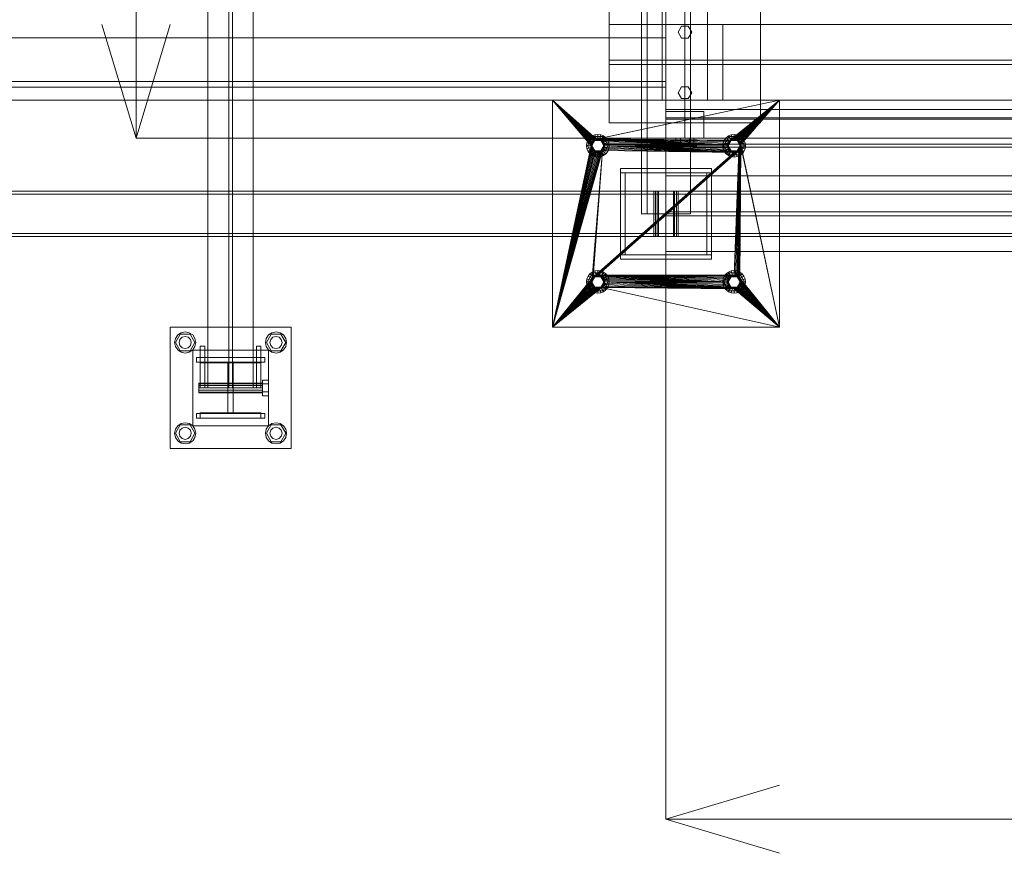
# Model space of a CAD drawing. Header units: millimetres. Extents: x -1970 to 61924, y -58230 to 6847.
# Tile 398 of 656: x 8955 to 10255, y -19595 to -18494. Entities that reach past the tile are written whole.
import ezdxf

# ---------------------------------------------------------------- set-up
doc = ezdxf.new("R2010")
doc.units = ezdxf.units.MM
for name, color, linetype, lineweight in [('COTAS_O', 1, 'Continuous', 0), ('superior_C01', 7, 'Continuous', 0), ('superior_mezcladora', 7, 'Continuous', 0)]:
    doc.layers.add(name, color=color, linetype=linetype, lineweight=lineweight)
doc.dimstyles.new('R19_100', dxfattribs={"dimtxt": 250, "dimasz": 150, "dimexe": 150, "dimexo": 80, "dimgap": 100, "dimtad": 1, "dimtih": 1, "dimtoh": 1, "dimdsep": 46, "dimcen": 0.09, "dimadec": 0, "dimazin": 0, "dimtfac": 1, "dimtdec": 4, "dimtofl": 0, "dimtmove": 0, "dimatfit": 3, "dimfxl": 1, "dimtolj": 1, "dimtzin": 0, "dimarcsym": 0})

# ---------------------------------------------------------------- blocks, each defined once
blk = doc.blocks.new('DIM_R26_35')
at = {"layer": 'COTAS_O'}
for p, q in [((9808.4, -18650), (9808.4, -19550)), ((16008.4, -18650), (16008.4, -19550)), ((9808.4, -19550), (9958.4, -19505)), ((16008.4, -19550), (15858.4, -19505)), ((9808.4, -19550), (16008.4, -19550)), ((9808.4, -19550), (9958.4, -19595)), ((16008.4, -19550), (15858.4, -19595))]:
    blk.add_line(p, q, dxfattribs=at)
blk.add_text('6200 O', height=250, dxfattribs=at).set_placement((12908.4, -19450))
blk = doc.blocks.new('DIM_R26_36')
at = {"layer": 'COTAS_O'}
for p, q in [((9108.4, -17350), (9063.4, -17500)), ((9808.4, -17350), (9108.4, -17350)), ((9108.4, -18650), (9108.4, -17350)), ((9108.4, -17350), (9153.4, -17500)), ((9108.4, -18650), (9063.4, -18500)), ((9108.4, -18650), (9153.4, -18500)), ((9808.4, -18650), (9108.4, -18650))]:
    blk.add_line(p, q, dxfattribs=at)
blk.add_text('1300 O', height=250, rotation=90, dxfattribs=at).set_placement((9008.4, -18000))

msp = doc.modelspace()

# ---------------------------------------------------------------- linework, layer by layer
at = {"layer": 'superior_C01'}
for p, q in [((9203.297, -17020), (9203.297, -18980)), ((9230.797, -17020), (9230.797, -18980)), ((9235.797, -18980), (9235.797, -17020)), ((9263.297, -18980), (9263.297, -17020)), ((9153.297, -19060), (9153.297, -18900)), ((9153.297, -18900), (9313.297, -18900)), ((9160.363, -18914.642), (9163.397, -18910.101)), ((9160.497, -18920), (9166.897, -18908.915)), ((9163.397, -18910.101), (9167.939, -18907.066)), ((9166.897, -18908.915), (9179.697, -18908.915)), ((9167.939, -18907.066), (9173.297, -18906)), ((9173.297, -18906), (9178.655, -18907.066)), ((9178.655, -18907.066), (9183.196, -18910.101)), ((9179.697, -18908.915), (9186.097, -18920)), ((9183.196, -18910.101), (9186.231, -18914.642)), ((9280.363, -18914.642), (9283.397, -18910.101)), ((9280.497, -18920), (9286.897, -18908.915)), ((9283.397, -18910.101), (9287.939, -18907.066)), ((9286.897, -18908.915), (9299.697, -18908.915)), ((9287.939, -18907.066), (9293.297, -18906)), ((9293.297, -18906), (9298.655, -18907.066)), ((9298.655, -18907.066), (9303.196, -18910.101)), ((9299.697, -18908.915), (9306.097, -18920)), ((9303.196, -18910.101), (9306.231, -18914.642)), ((9313.297, -18900), (9313.297, -19060)), ((9159.297, -18920), (9160.363, -18914.642)), ((9160.363, -18925.358), (9159.297, -18920)), ((9166.897, -18931.085), (9160.497, -18920)), ((9165.297, -18920), (9166.369, -18916)), ((9166.369, -18924), (9165.297, -18920)), ((9166.369, -18916), (9169.297, -18913.072)), ((9169.297, -18913.072), (9173.297, -18912)), ((9173.297, -18912), (9177.297, -18913.072)), ((9177.297, -18913.072), (9180.225, -18916)), ((9186.097, -18920), (9179.697, -18931.085)), ((9180.225, -18916), (9181.297, -18920)), ((9181.297, -18920), (9180.225, -18924)), ((9186.231, -18914.642), (9187.297, -18920)), ((9187.297, -18920), (9186.231, -18925.358)), ((9279.297, -18920), (9280.363, -18914.642)), ((9280.363, -18925.358), (9279.297, -18920)), ((9286.897, -18931.085), (9280.497, -18920)), ((9285.297, -18920), (9286.369, -18916)), ((9286.369, -18924), (9285.297, -18920)), ((9286.369, -18916), (9289.297, -18913.072)), ((9289.297, -18913.072), (9293.297, -18912)), ((9293.297, -18912), (9297.297, -18913.072)), ((9297.297, -18913.072), (9300.225, -18916)), ((9306.097, -18920), (9299.697, -18931.085)), ((9300.225, -18916), (9301.297, -18920)), ((9301.297, -18920), (9300.225, -18924)), ((9306.231, -18914.642), (9307.297, -18920)), ((9307.297, -18920), (9306.231, -18925.358)), ((9163.397, -18929.899), (9160.363, -18925.358)), ((9167.939, -18932.934), (9163.397, -18929.899)), ((9169.297, -18926.928), (9166.369, -18924)), ((9179.697, -18931.085), (9166.897, -18931.085)), ((9173.297, -18934), (9167.939, -18932.934)), ((9173.297, -18928), (9169.297, -18926.928)), ((9177.297, -18926.928), (9173.297, -18928)), ((9178.655, -18932.934), (9173.297, -18934)), ((9180.225, -18924), (9177.297, -18926.928)), ((9183.196, -18929.899), (9178.655, -18932.934)), ((9186.231, -18925.358), (9183.196, -18929.899)), ((9183.297, -19030), (9183.297, -18930)), ((9183.297, -18930), (9283.297, -18930)), ((9193.297, -18980), (9193.297, -18925)), ((9193.297, -18925), (9199.297, -18925)), ((9199.297, -18980), (9199.297, -18925)), ((9267.297, -18980), (9267.297, -18925)), ((9267.297, -18925), (9273.297, -18925)), ((9273.297, -18980), (9273.297, -18925)), ((9283.397, -18929.899), (9280.363, -18925.358)), ((9283.297, -18930), (9283.297, -19030)), ((9287.939, -18932.934), (9283.397, -18929.899)), ((9289.297, -18926.928), (9286.369, -18924)), ((9299.697, -18931.085), (9286.897, -18931.085)), ((9293.297, -18934), (9287.939, -18932.934)), ((9293.297, -18928), (9289.297, -18926.928)), ((9297.297, -18926.928), (9293.297, -18928)), ((9298.655, -18932.934), (9293.297, -18934)), ((9300.225, -18924), (9297.297, -18926.928)), ((9303.196, -18929.899), (9298.655, -18932.934)), ((9306.231, -18925.358), (9303.196, -18929.899)), ((9188.297, -18940), (9278.297, -18940)), ((9188.297, -18946), (9188.297, -18940)), ((9188.297, -18946), (9278.297, -18946)), ((9193.297, -18947), (9193.297, -18940)), ((9193.297, -18940), (9273.297, -18940)), ((9273.297, -18947), (9193.297, -18947)), ((9229.797, -19013), (9229.797, -18947)), ((9229.797, -18947), (9236.797, -18947)), ((9236.797, -18947), (9236.797, -19013)), ((9273.297, -18940), (9273.297, -18947)), ((9278.297, -18946), (9278.297, -18940)), ((9191.297, -18974.457), (9191.297, -18973.6)), ((9275.297, -18973.6), (9191.297, -18973.6)), ((9191.297, -18974.457), (9191.297, -18976.8)), ((9191.297, -18974.457), (9275.297, -18974.457)), ((9275.297, -18974.8), (9275.297, -18969.6)), ((9283.297, -18969.6), (9275.297, -18969.6)), ((9275.297, -18973.6), (9275.297, -18974.457)), ((9275.297, -18974.457), (9275.297, -18976.8)), ((9275.297, -18974.8), (9275.297, -18985.2)), ((9275.297, -18974.8), (9283.297, -18974.8)), ((9283.297, -18969.6), (9283.297, -18974.8)), ((9283.297, -18974.8), (9283.297, -18985.2)), ((9191.297, -18976.8), (9191.297, -18980)), ((9191.297, -18976.8), (9275.297, -18976.8)), ((9191.297, -18980), (9191.297, -18983.2)), ((9191.297, -18980), (9275.297, -18980)), ((9191.297, -18983.2), (9191.297, -18985.543)), ((9191.297, -18983.2), (9275.297, -18983.2)), ((9191.297, -18985.543), (9191.297, -18986.4)), ((9191.297, -18985.543), (9275.297, -18985.543)), ((9191.297, -18986.4), (9275.297, -18986.4)), ((9193.297, -18980), (9199.297, -18980)), ((9263.297, -18980), (9203.297, -18980)), ((9235.797, -18980), (9230.797, -18980)), ((9267.297, -18980), (9273.297, -18980)), ((9275.297, -18976.8), (9275.297, -18980)), ((9275.297, -18980), (9275.297, -18983.2)), ((9275.297, -18983.2), (9275.297, -18985.543)), ((9275.297, -18985.2), (9275.297, -18990.4)), ((9275.297, -18985.2), (9283.297, -18985.2)), ((9275.297, -18985.543), (9275.297, -18986.4)), ((9283.297, -18985.2), (9283.297, -18990.4)), ((9275.297, -18990.4), (9283.297, -18990.4)), ((9188.297, -19014), (9278.297, -19014)), ((9188.297, -19020), (9188.297, -19014)), ((9193.297, -19020), (9193.297, -19013)), ((9193.297, -19013), (9273.297, -19013)), ((9236.797, -19013), (9229.797, -19013)), ((9273.297, -19013), (9273.297, -19020)), ((9278.297, -19020), (9278.297, -19014)), ((9163.397, -19030.101), (9167.939, -19027.066)), ((9167.939, -19027.066), (9173.297, -19026)), ((9173.297, -19026), (9178.655, -19027.066)), ((9178.655, -19027.066), (9183.196, -19030.101)), ((9188.297, -19020), (9278.297, -19020)), ((9273.297, -19020), (9193.297, -19020)), ((9283.397, -19030.101), (9287.939, -19027.066)), ((9287.939, -19027.066), (9293.297, -19026)), ((9293.297, -19026), (9298.655, -19027.066)), ((9298.655, -19027.066), (9303.196, -19030.101)), ((9159.297, -19040), (9160.363, -19034.642)), ((9160.363, -19045.358), (9159.297, -19040)), ((9160.363, -19034.642), (9163.397, -19030.101)), ((9160.497, -19040), (9166.897, -19028.915)), ((9166.897, -19051.085), (9160.497, -19040)), ((9165.297, -19040), (9166.369, -19036)), ((9166.369, -19044), (9165.297, -19040)), ((9166.369, -19036), (9169.297, -19033.072)), ((9166.897, -19028.915), (9179.697, -19028.915)), ((9169.297, -19033.072), (9173.297, -19032)), ((9173.297, -19032), (9177.297, -19033.072)), ((9177.297, -19033.072), (9180.225, -19036)), ((9179.697, -19028.915), (9186.097, -19040)), ((9186.097, -19040), (9179.697, -19051.085)), ((9180.225, -19036), (9181.297, -19040)), ((9181.297, -19040), (9180.225, -19044)), ((9183.196, -19030.101), (9186.231, -19034.642)), ((9283.297, -19030), (9183.297, -19030)), ((9186.231, -19034.642), (9187.297, -19040)), ((9187.297, -19040), (9186.231, -19045.358)), ((9279.297, -19040), (9280.363, -19034.642)), ((9280.363, -19045.358), (9279.297, -19040)), ((9280.363, -19034.642), (9283.397, -19030.101)), ((9280.497, -19040), (9286.897, -19028.915)), ((9286.897, -19051.085), (9280.497, -19040)), ((9285.297, -19040), (9286.369, -19036)), ((9286.369, -19044), (9285.297, -19040)), ((9286.369, -19036), (9289.297, -19033.072)), ((9286.897, -19028.915), (9299.697, -19028.915)), ((9289.297, -19033.072), (9293.297, -19032)), ((9293.297, -19032), (9297.297, -19033.072)), ((9297.297, -19033.072), (9300.225, -19036)), ((9299.697, -19028.915), (9306.097, -19040)), ((9306.097, -19040), (9299.697, -19051.085)), ((9300.225, -19036), (9301.297, -19040)), ((9301.297, -19040), (9300.225, -19044)), ((9303.196, -19030.101), (9306.231, -19034.642)), ((9306.231, -19034.642), (9307.297, -19040)), ((9307.297, -19040), (9306.231, -19045.358)), ((9163.397, -19049.899), (9160.363, -19045.358)), ((9167.939, -19052.934), (9163.397, -19049.899)), ((9169.297, -19046.928), (9166.369, -19044)), ((9179.697, -19051.085), (9166.897, -19051.085)), ((9173.297, -19054), (9167.939, -19052.934)), ((9173.297, -19048), (9169.297, -19046.928)), ((9177.297, -19046.928), (9173.297, -19048)), ((9178.655, -19052.934), (9173.297, -19054)), ((9180.225, -19044), (9177.297, -19046.928)), ((9183.196, -19049.899), (9178.655, -19052.934)), ((9186.231, -19045.358), (9183.196, -19049.899)), ((9283.397, -19049.899), (9280.363, -19045.358)), ((9287.939, -19052.934), (9283.397, -19049.899)), ((9289.297, -19046.928), (9286.369, -19044)), ((9299.697, -19051.085), (9286.897, -19051.085)), ((9293.297, -19054), (9287.939, -19052.934)), ((9293.297, -19048), (9289.297, -19046.928)), ((9297.297, -19046.928), (9293.297, -19048)), ((9298.655, -19052.934), (9293.297, -19054)), ((9300.225, -19044), (9297.297, -19046.928)), ((9303.196, -19049.899), (9298.655, -19052.934)), ((9306.231, -19045.358), (9303.196, -19049.899)), ((9313.297, -19060), (9153.297, -19060))]:
    msp.add_line(p, q, dxfattribs=at)
at = {"layer": 'superior_mezcladora'}
for p, q in [((9775.881, -17250), (9775.881, -18750)), ((9783.381, -18750), (9783.381, -17250)), ((9840.881, -18750), (9840.881, -17250)), ((9808.381, -18650), (9808.381, -17350)), ((9833.381, -17350), (9833.381, -18650)), ((9808.381, -18625), (9808.381, -17375)), ((9833.381, -17375), (9833.381, -18625)), ((9803.381, -18600), (9803.381, -17400)), ((9808.381, -17400), (9808.381, -18600)), ((9863.381, -17400), (9863.381, -18600)), ((9733.381, -18630), (9733.381, -18470)), ((9933.381, -18470), (9933.381, -18630)), ((9733.381, -18600), (9733.381, -18500)), ((9733.381, -18500), (16053.381, -18500)), ((9783.381, -18600), (9783.381, -18500)), ((9783.381, -18500), (9883.381, -18500)), ((9824.381, -18510), (9828.881, -18502.206)), ((9828.881, -18502.206), (9837.881, -18502.206)), ((9837.881, -18502.206), (9842.381, -18510)), ((9883.381, -18500), (9883.381, -18600)), ((8358.381, -18517.5), (9808.381, -18517.5)), ((9808.381, -18517.5), (9808.381, -18582.5)), ((9828.881, -18517.794), (9824.381, -18510)), ((9837.881, -18517.794), (9828.881, -18517.794)), ((9842.381, -18510), (9837.881, -18517.794)), ((9733.381, -18552.8), (9733.381, -18547.2)), ((9733.381, -18547.2), (16053.381, -18547.2)), ((16053.381, -18552.8), (9733.381, -18552.8)), ((8358.381, -18575), (9808.381, -18575)), ((9808.381, -18582.5), (8358.381, -18582.5)), ((9808.381, -18575), (9808.381, -18582.5)), ((9824.381, -18590), (9828.881, -18582.206)), ((9828.881, -18582.206), (9837.881, -18582.206)), ((9837.881, -18582.206), (9842.381, -18590)), ((9828.881, -18597.794), (9824.381, -18590)), ((9837.881, -18597.794), (9828.881, -18597.794)), ((9842.381, -18590), (9837.881, -18597.794)), ((9808.381, -18600), (8358.381, -18600)), ((9658.381, -18900), (9658.381, -18600)), ((9658.381, -18600), (9709.381, -18660)), ((9658.381, -18600), (9709.554, -18658.244)), ((9658.381, -18600), (9710.067, -18656.556)), ((9658.381, -18600), (9710.898, -18655)), ((9658.381, -18600), (9712.018, -18653.636)), ((9658.381, -18600), (9713.381, -18652.517)), ((9658.381, -18600), (9714.937, -18651.685)), ((9658.381, -18600), (9716.626, -18651.173)), ((9658.381, -18600), (9958.381, -18600)), ((9958.381, -18600), (9716.626, -18651.173)), ((9958.381, -18600), (9718.381, -18651)), ((16053.381, -18600), (9733.381, -18600)), ((9883.381, -18600), (9783.381, -18600)), ((9863.381, -18600), (9803.381, -18600)), ((9958.381, -18600), (9893.381, -18652.517)), ((9958.381, -18600), (9894.937, -18651.685)), ((9958.381, -18600), (9896.626, -18651.173)), ((9958.381, -18600), (9898.381, -18651)), ((9958.381, -18600), (9900.137, -18651.173)), ((9958.381, -18600), (9901.826, -18651.685)), ((9958.381, -18600), (9903.382, -18652.517)), ((9958.381, -18600), (9904.745, -18653.636)), ((9958.381, -18600), (9905.865, -18655)), ((9958.381, -18600), (9906.696, -18656.556)), ((9958.381, -18600), (9907.209, -18658.244)), ((9958.381, -18600), (9958.381, -18900)), ((9808.381, -18662), (9808.381, -18612)), ((9808.381, -18612), (16008.381, -18612)), ((9808.381, -18650), (9808.381, -18615)), ((9808.381, -18615), (9858.381, -18615)), ((9808.381, -18658), (9808.381, -18623)), ((9808.381, -18623), (16008.381, -18623)), ((9858.381, -18615), (9858.381, -18650)), ((9933.381, -18630), (9733.381, -18630)), ((9808.381, -18650), (9808.381, -18625)), ((9808.381, -18625), (16008.381, -18625)), ((9833.381, -18625), (9808.381, -18625)), ((15408.381, -18625), (9833.381, -18625)), ((9711.456, -18648.006), (9704.531, -18660)), ((9707.775, -18649.393), (9705.391, -18652.5)), ((9710.881, -18647.01), (9707.775, -18649.393)), ((9712.018, -18653.636), (9707.775, -18649.393)), ((9714.499, -18645.511), (9710.881, -18647.01)), ((9713.881, -18652.206), (9710.881, -18647.01)), ((9725.306, -18648.006), (9711.456, -18648.006)), ((9714.381, -18653.072), (9711.456, -18648.006)), ((9718.381, -18645), (9714.499, -18645.511)), ((9716.052, -18651.307), (9714.499, -18645.511)), ((9722.264, -18645.511), (9718.381, -18645)), ((9718.381, -18651), (9718.381, -18645)), ((9720.711, -18651.307), (9722.264, -18645.511)), ((9725.881, -18647.01), (9722.264, -18645.511)), ((9722.381, -18653.072), (9725.306, -18648.006)), ((9722.881, -18652.206), (9725.881, -18647.01)), ((9724.745, -18653.636), (9728.988, -18649.393)), ((9732.231, -18660), (9725.306, -18648.006)), ((9728.988, -18649.393), (9725.881, -18647.01)), ((9731.372, -18652.5), (9728.988, -18649.393)), ((16008.381, -18650), (9808.381, -18650)), ((9833.381, -18650), (9808.381, -18650)), ((9858.381, -18650), (9808.381, -18650)), ((9827.381, -18650), (9821.381, -18650)), ((9821.381, -18662), (9821.381, -18650)), ((9839.381, -18650), (9827.381, -18650)), ((9827.381, -18662), (9827.381, -18650)), ((9845.381, -18650), (9839.381, -18650)), ((9839.381, -18662), (9839.381, -18650)), ((9845.381, -18650), (9845.381, -18662)), ((9891.456, -18648.006), (9884.531, -18660)), ((9887.775, -18649.393), (9885.391, -18652.5)), ((9890.881, -18647.01), (9887.775, -18649.393)), ((9892.018, -18653.636), (9887.775, -18649.393)), ((9894.499, -18645.511), (9890.881, -18647.01)), ((9893.881, -18652.206), (9890.881, -18647.01)), ((9905.306, -18648.006), (9891.456, -18648.006)), ((9894.381, -18653.072), (9891.456, -18648.006)), ((9898.381, -18645), (9894.499, -18645.511)), ((9896.052, -18651.307), (9894.499, -18645.511)), ((9902.264, -18645.511), (9898.381, -18645)), ((9898.381, -18651), (9898.381, -18645)), ((9900.711, -18651.307), (9902.264, -18645.511)), ((9905.881, -18647.01), (9902.264, -18645.511)), ((9902.381, -18653.072), (9905.306, -18648.006)), ((9902.881, -18652.206), (9905.881, -18647.01)), ((9904.745, -18653.636), (9908.988, -18649.393)), ((9912.231, -18660), (9905.306, -18648.006)), ((9908.988, -18649.393), (9905.881, -18647.01)), ((9911.372, -18652.5), (9908.988, -18649.393)), ((9658.381, -18900), (9709.381, -18660)), ((9709.554, -18661.756), (9658.381, -18900)), ((9703.893, -18656.118), (9703.381, -18660)), ((9709.381, -18660), (9703.381, -18660)), ((9703.381, -18660), (9703.893, -18663.882)), ((9705.391, -18652.5), (9703.893, -18656.118)), ((9709.688, -18657.671), (9703.893, -18656.118)), ((9709.688, -18662.329), (9703.893, -18663.882)), ((9710.381, -18660), (9704.531, -18660)), ((9704.531, -18660), (9711.456, -18671.994)), ((9710.587, -18655.5), (9705.391, -18652.5)), ((9709.381, -18660), (9709.688, -18657.671)), ((9709.554, -18658.244), (9709.381, -18660)), ((9709.381, -18660), (9709.554, -18661.756)), ((9709.688, -18662.329), (9709.381, -18660)), ((9710.067, -18656.556), (9709.554, -18658.244)), ((9709.554, -18661.756), (9710.067, -18663.444)), ((9709.688, -18657.671), (9710.587, -18655.5)), ((9710.587, -18664.5), (9709.688, -18662.329)), ((9710.898, -18655), (9710.067, -18656.556)), ((9710.381, -18660), (9714.381, -18653.072)), ((9710.381, -18660), (9710.654, -18657.929)), ((9710.654, -18662.071), (9710.381, -18660)), ((9714.381, -18666.928), (9710.381, -18660)), ((9710.587, -18655.5), (9712.018, -18653.636)), ((9710.654, -18657.929), (9711.453, -18656)), ((9711.453, -18664), (9710.654, -18662.071)), ((9712.018, -18653.636), (9710.898, -18655)), ((9711.453, -18656), (9712.725, -18654.343)), ((9712.018, -18653.636), (9713.881, -18652.206)), ((9713.381, -18652.517), (9712.018, -18653.636)), ((9712.725, -18654.343), (9714.381, -18653.072)), ((9714.937, -18651.685), (9713.381, -18652.517)), ((9713.881, -18652.206), (9716.052, -18651.307)), ((9714.381, -18653.072), (9716.311, -18652.273)), ((9714.381, -18653.072), (9722.381, -18653.072)), ((9716.626, -18651.173), (9714.937, -18651.685)), ((9716.052, -18651.307), (9718.381, -18651)), ((9716.311, -18652.273), (9718.381, -18652)), ((9718.381, -18651), (9716.626, -18651.173)), ((9720.137, -18651.173), (9718.381, -18651)), ((9718.381, -18651), (9889.554, -18658.244)), ((9718.381, -18651), (9890.067, -18656.556)), ((9718.381, -18651), (9890.898, -18655)), ((9718.381, -18651), (9892.018, -18653.636)), ((9718.381, -18651), (9893.381, -18652.517)), ((9718.381, -18651), (9720.711, -18651.307)), ((9718.381, -18652), (9720.452, -18652.273)), ((9721.826, -18651.685), (9720.137, -18651.173)), ((9720.137, -18651.173), (9889.554, -18658.244)), ((9720.452, -18652.273), (9722.381, -18653.072)), ((9720.711, -18651.307), (9722.881, -18652.206)), ((9723.382, -18652.517), (9721.826, -18651.685)), ((9721.826, -18651.685), (9889.554, -18658.244)), ((9722.381, -18653.072), (9724.038, -18654.343)), ((9722.381, -18653.072), (9726.381, -18660)), ((9726.381, -18660), (9722.381, -18666.928)), ((9722.881, -18652.206), (9724.745, -18653.636)), ((9724.745, -18653.636), (9723.382, -18652.517)), ((9723.382, -18652.517), (9889.554, -18658.244)), ((9724.038, -18654.343), (9725.31, -18656)), ((9725.865, -18655), (9724.745, -18653.636)), ((9724.745, -18653.636), (9889.554, -18658.244)), ((9724.745, -18653.636), (9726.176, -18655.5)), ((9725.306, -18671.994), (9732.231, -18660)), ((9725.31, -18656), (9726.109, -18657.929)), ((9726.109, -18662.071), (9725.31, -18664)), ((9726.696, -18656.556), (9725.865, -18655)), ((9725.865, -18655), (9889.554, -18658.244)), ((9726.109, -18657.929), (9726.381, -18660)), ((9726.381, -18660), (9726.109, -18662.071)), ((9726.176, -18655.5), (9731.372, -18652.5)), ((9726.176, -18655.5), (9727.075, -18657.671)), ((9727.075, -18662.329), (9726.176, -18664.5)), ((9732.231, -18660), (9726.381, -18660)), ((9727.209, -18658.244), (9726.696, -18656.556)), ((9726.696, -18656.556), (9889.554, -18658.244)), ((9726.696, -18663.444), (9727.209, -18661.756)), ((9727.075, -18657.671), (9732.87, -18656.118)), ((9727.075, -18657.671), (9727.381, -18660)), ((9727.381, -18660), (9727.075, -18662.329)), ((9727.075, -18662.329), (9732.87, -18663.882)), ((9727.381, -18660), (9727.209, -18658.244)), ((9727.209, -18658.244), (9889.554, -18658.244)), ((9727.209, -18661.756), (9727.381, -18660)), ((9898.381, -18669), (9727.209, -18661.756)), ((9727.381, -18660), (9889.554, -18658.244)), ((9889.381, -18660), (9727.381, -18660)), ((9889.554, -18661.756), (9727.381, -18660)), ((9890.067, -18663.444), (9727.381, -18660)), ((9890.898, -18665), (9727.381, -18660)), ((9892.018, -18666.364), (9727.381, -18660)), ((9893.381, -18667.483), (9727.381, -18660)), ((9894.937, -18668.315), (9727.381, -18660)), ((9896.626, -18668.827), (9727.381, -18660)), ((9898.381, -18669), (9727.381, -18660)), ((9733.381, -18660), (9727.381, -18660)), ((9732.87, -18656.118), (9731.372, -18652.5)), ((9733.381, -18660), (9732.87, -18656.118)), ((9732.87, -18663.882), (9733.381, -18660)), ((16008.381, -18658), (9808.381, -18658)), ((16008.381, -18662), (9808.381, -18662)), ((9827.381, -18662), (9821.381, -18662)), ((9839.381, -18662), (9827.381, -18662)), ((9839.381, -18662), (9845.381, -18662)), ((9883.893, -18656.118), (9883.381, -18660)), ((9889.381, -18660), (9883.381, -18660)), ((9883.381, -18660), (9883.893, -18663.882)), ((9885.391, -18652.5), (9883.893, -18656.118)), ((9889.688, -18657.671), (9883.893, -18656.118)), ((9889.688, -18662.329), (9883.893, -18663.882)), ((9890.381, -18660), (9884.531, -18660)), ((9884.531, -18660), (9891.456, -18671.994)), ((9890.587, -18655.5), (9885.391, -18652.5)), ((9889.381, -18660), (9889.688, -18657.671)), ((9889.554, -18658.244), (9889.381, -18660)), ((9889.381, -18660), (9889.554, -18661.756)), ((9889.688, -18662.329), (9889.381, -18660)), ((9890.067, -18656.556), (9889.554, -18658.244)), ((9889.554, -18661.756), (9890.067, -18663.444)), ((9889.688, -18657.671), (9890.587, -18655.5)), ((9890.587, -18664.5), (9889.688, -18662.329)), ((9890.898, -18655), (9890.067, -18656.556)), ((9890.381, -18660), (9894.381, -18653.072)), ((9890.381, -18660), (9890.654, -18657.929)), ((9890.654, -18662.071), (9890.381, -18660)), ((9894.381, -18666.928), (9890.381, -18660)), ((9890.587, -18655.5), (9892.018, -18653.636)), ((9890.654, -18657.929), (9891.453, -18656)), ((9891.453, -18664), (9890.654, -18662.071)), ((9892.018, -18653.636), (9890.898, -18655)), ((9891.453, -18656), (9892.725, -18654.343)), ((9892.018, -18653.636), (9893.881, -18652.206)), ((9893.381, -18652.517), (9892.018, -18653.636)), ((9892.725, -18654.343), (9894.381, -18653.072)), ((9894.937, -18651.685), (9893.381, -18652.517)), ((9893.881, -18652.206), (9896.052, -18651.307)), ((9894.381, -18653.072), (9896.311, -18652.273)), ((9894.381, -18653.072), (9902.381, -18653.072)), ((9896.626, -18651.173), (9894.937, -18651.685)), ((9896.052, -18651.307), (9898.381, -18651)), ((9896.311, -18652.273), (9898.381, -18652)), ((9898.381, -18651), (9896.626, -18651.173)), ((9900.137, -18651.173), (9898.381, -18651)), ((9898.381, -18651), (9900.711, -18651.307)), ((9898.381, -18652), (9900.452, -18652.273)), ((9907.381, -18660), (9898.381, -18831)), ((9907.209, -18661.756), (9898.381, -18831)), ((9901.826, -18651.685), (9900.137, -18651.173)), ((9907.381, -18660), (9900.137, -18831.173)), ((9900.452, -18652.273), (9902.381, -18653.072)), ((9900.711, -18651.307), (9902.881, -18652.206)), ((9903.382, -18652.517), (9901.826, -18651.685)), ((9901.826, -18831.685), (9907.381, -18660)), ((9902.381, -18653.072), (9904.038, -18654.343)), ((9902.381, -18653.072), (9906.381, -18660)), ((9906.381, -18660), (9902.381, -18666.928)), ((9902.881, -18652.206), (9904.745, -18653.636)), ((9904.745, -18653.636), (9903.382, -18652.517)), ((9903.382, -18832.517), (9907.381, -18660)), ((9904.038, -18654.343), (9905.31, -18656)), ((9905.865, -18655), (9904.745, -18653.636)), ((9904.745, -18653.636), (9906.176, -18655.5)), ((9904.745, -18833.636), (9907.381, -18660)), ((9905.306, -18671.994), (9912.231, -18660)), ((9905.31, -18656), (9906.109, -18657.929)), ((9906.109, -18662.071), (9905.31, -18664)), ((9906.696, -18656.556), (9905.865, -18655)), ((9905.865, -18835), (9907.381, -18660)), ((9906.109, -18657.929), (9906.381, -18660)), ((9906.381, -18660), (9906.109, -18662.071)), ((9906.176, -18655.5), (9911.372, -18652.5)), ((9906.176, -18655.5), (9907.075, -18657.671)), ((9907.075, -18662.329), (9906.176, -18664.5)), ((9912.231, -18660), (9906.381, -18660)), ((9907.209, -18658.244), (9906.696, -18656.556)), ((9906.696, -18663.444), (9907.209, -18661.756)), ((9907.075, -18657.671), (9912.87, -18656.118)), ((9907.075, -18657.671), (9907.381, -18660)), ((9907.381, -18660), (9907.075, -18662.329)), ((9907.075, -18662.329), (9912.87, -18663.882)), ((9958.381, -18900), (9907.209, -18658.244)), ((9907.381, -18660), (9907.209, -18658.244)), ((9907.209, -18661.756), (9907.381, -18660)), ((9958.381, -18900), (9907.381, -18660)), ((9913.381, -18660), (9907.381, -18660)), ((9912.87, -18656.118), (9911.372, -18652.5)), ((9913.381, -18660), (9912.87, -18656.118)), ((9912.87, -18663.882), (9913.381, -18660)), ((9710.067, -18663.444), (9658.381, -18900)), ((9710.898, -18665), (9658.381, -18900)), ((9712.018, -18666.364), (9658.381, -18900)), ((9724.745, -18666.364), (9658.381, -18900)), ((9713.381, -18667.483), (9658.381, -18900)), ((9723.382, -18667.483), (9658.381, -18900)), ((9714.937, -18668.315), (9658.381, -18900)), ((9721.826, -18668.315), (9658.381, -18900)), ((9716.626, -18668.827), (9658.381, -18900)), ((9720.137, -18668.827), (9658.381, -18900)), ((9718.381, -18669), (9658.381, -18900)), ((9703.893, -18663.882), (9705.391, -18667.5)), ((9710.587, -18664.5), (9705.391, -18667.5)), ((9705.391, -18667.5), (9707.775, -18670.607)), ((9712.018, -18666.364), (9707.775, -18670.607)), ((9707.775, -18670.607), (9710.881, -18672.99)), ((9710.067, -18663.444), (9710.898, -18665)), ((9712.018, -18666.364), (9710.587, -18664.5)), ((9713.881, -18667.794), (9710.881, -18672.99)), ((9710.881, -18672.99), (9714.499, -18674.489)), ((9710.898, -18665), (9712.018, -18666.364)), ((9724.745, -18666.364), (9710.898, -18835)), ((9712.725, -18665.657), (9711.453, -18664)), ((9714.381, -18666.928), (9711.456, -18671.994)), ((9711.456, -18671.994), (9725.306, -18671.994)), ((9712.018, -18666.364), (9713.381, -18667.483)), ((9724.745, -18666.364), (9712.018, -18833.636)), ((9904.745, -18666.364), (9712.018, -18833.636)), ((9713.881, -18667.794), (9712.018, -18666.364)), ((9903.382, -18667.483), (9712.018, -18833.636)), ((9901.826, -18668.315), (9712.018, -18833.636)), ((9900.137, -18668.827), (9712.018, -18833.636)), ((9898.381, -18669), (9712.018, -18833.636)), ((9714.381, -18666.928), (9712.725, -18665.657)), ((9904.745, -18666.364), (9713.381, -18832.517)), ((9713.381, -18667.483), (9714.937, -18668.315)), ((9716.052, -18668.693), (9713.881, -18667.794)), ((9716.311, -18667.727), (9714.381, -18666.928)), ((9722.381, -18666.928), (9714.381, -18666.928)), ((9716.052, -18668.693), (9714.499, -18674.489)), ((9714.499, -18674.489), (9718.381, -18675)), ((9904.745, -18666.364), (9714.937, -18831.685)), ((9714.937, -18668.315), (9716.626, -18668.827)), ((9718.381, -18669), (9716.052, -18668.693)), ((9718.381, -18668), (9716.311, -18667.727)), ((9904.745, -18666.364), (9716.626, -18831.173)), ((9716.626, -18668.827), (9718.381, -18669)), ((9904.745, -18666.364), (9718.381, -18831)), ((9720.452, -18667.727), (9718.381, -18668)), ((9720.711, -18668.693), (9718.381, -18669)), ((9718.381, -18669), (9720.137, -18668.827)), ((9718.381, -18669), (9718.381, -18675)), ((9718.381, -18675), (9722.264, -18674.489)), ((9720.137, -18668.827), (9721.826, -18668.315)), ((9722.381, -18666.928), (9720.452, -18667.727)), ((9722.881, -18667.794), (9720.711, -18668.693)), ((9720.711, -18668.693), (9722.264, -18674.489)), ((9721.826, -18668.315), (9723.382, -18667.483)), ((9722.264, -18674.489), (9725.881, -18672.99)), ((9724.038, -18665.657), (9722.381, -18666.928)), ((9722.381, -18666.928), (9725.306, -18671.994)), ((9724.745, -18666.364), (9722.881, -18667.794)), ((9722.881, -18667.794), (9725.881, -18672.99)), ((9723.382, -18667.483), (9724.745, -18666.364)), ((9725.31, -18664), (9724.038, -18665.657)), ((9726.176, -18664.5), (9724.745, -18666.364)), ((9724.745, -18666.364), (9725.865, -18665)), ((9898.381, -18669), (9724.745, -18666.364)), ((9724.745, -18666.364), (9728.988, -18670.607)), ((9725.865, -18665), (9726.696, -18663.444)), ((9898.381, -18669), (9725.865, -18665)), ((9725.881, -18672.99), (9728.988, -18670.607)), ((9726.176, -18664.5), (9731.372, -18667.5)), ((9898.381, -18669), (9726.696, -18663.444)), ((9728.988, -18670.607), (9731.372, -18667.5)), ((9731.372, -18667.5), (9732.87, -18663.882)), ((9883.893, -18663.882), (9885.391, -18667.5)), ((9890.587, -18664.5), (9885.391, -18667.5)), ((9885.391, -18667.5), (9887.775, -18670.607)), ((9892.018, -18666.364), (9887.775, -18670.607)), ((9887.775, -18670.607), (9890.881, -18672.99)), ((9890.067, -18663.444), (9890.898, -18665)), ((9892.018, -18666.364), (9890.587, -18664.5)), ((9893.881, -18667.794), (9890.881, -18672.99)), ((9890.881, -18672.99), (9894.499, -18674.489)), ((9890.898, -18665), (9892.018, -18666.364)), ((9892.725, -18665.657), (9891.453, -18664)), ((9894.381, -18666.928), (9891.456, -18671.994)), ((9891.456, -18671.994), (9905.306, -18671.994)), ((9892.018, -18666.364), (9893.381, -18667.483)), ((9893.881, -18667.794), (9892.018, -18666.364)), ((9894.381, -18666.928), (9892.725, -18665.657)), ((9893.381, -18667.483), (9894.937, -18668.315)), ((9896.052, -18668.693), (9893.881, -18667.794)), ((9896.311, -18667.727), (9894.381, -18666.928)), ((9902.381, -18666.928), (9894.381, -18666.928)), ((9896.052, -18668.693), (9894.499, -18674.489)), ((9894.499, -18674.489), (9898.381, -18675)), ((9894.937, -18668.315), (9896.626, -18668.827)), ((9898.381, -18669), (9896.052, -18668.693)), ((9898.381, -18668), (9896.311, -18667.727)), ((9896.626, -18668.827), (9898.381, -18669)), ((9906.696, -18663.444), (9898.381, -18831)), ((9905.865, -18665), (9898.381, -18831)), ((9904.745, -18666.364), (9898.381, -18831)), ((9900.452, -18667.727), (9898.381, -18668)), ((9900.711, -18668.693), (9898.381, -18669)), ((9898.381, -18669), (9900.137, -18668.827)), ((9898.381, -18669), (9898.381, -18675)), ((9898.381, -18675), (9902.264, -18674.489)), ((9900.137, -18668.827), (9901.826, -18668.315)), ((9902.381, -18666.928), (9900.452, -18667.727)), ((9902.881, -18667.794), (9900.711, -18668.693)), ((9900.711, -18668.693), (9902.264, -18674.489)), ((9901.826, -18668.315), (9903.382, -18667.483)), ((9902.264, -18674.489), (9905.881, -18672.99)), ((9904.038, -18665.657), (9902.381, -18666.928)), ((9902.381, -18666.928), (9905.306, -18671.994)), ((9904.745, -18666.364), (9902.881, -18667.794)), ((9902.881, -18667.794), (9905.881, -18672.99)), ((9903.382, -18667.483), (9904.745, -18666.364)), ((9905.31, -18664), (9904.038, -18665.657)), ((9906.176, -18664.5), (9904.745, -18666.364)), ((9904.745, -18666.364), (9905.865, -18665)), ((9904.745, -18666.364), (9908.988, -18670.607)), ((9905.865, -18665), (9906.696, -18663.444)), ((9905.881, -18672.99), (9908.988, -18670.607)), ((9906.176, -18664.5), (9911.372, -18667.5)), ((9908.988, -18670.607), (9911.372, -18667.5)), ((9911.372, -18667.5), (9912.87, -18663.882)), ((9748.381, -18696), (9748.381, -18690)), ((9748.381, -18690), (9868.381, -18690)), ((9868.381, -18696), (9748.381, -18696)), ((9748.381, -18804), (9748.381, -18696)), ((9748.381, -18696), (9754.381, -18696)), ((9754.381, -18696), (9754.381, -18804)), ((9808.381, -18800), (9808.381, -18700)), ((9808.381, -18700), (16008.381, -18700)), ((9862.381, -18804), (9862.381, -18696)), ((9862.381, -18696), (9868.381, -18696)), ((9868.381, -18690), (9868.381, -18696)), ((9868.381, -18696), (9868.381, -18804)), ((9792.183, -18720), (8467.183, -18720)), ((8469.343, -18720), (9794.343, -18720)), ((8469.343, -18724), (9794.343, -18724)), ((9822.42, -18720), (8497.42, -18720)), ((9822.42, -18724), (8497.42, -18724)), ((8499.58, -18720), (9824.58, -18720)), ((9792.183, -18780), (9792.183, -18720)), ((9792.183, -18720), (9794.343, -18720)), ((9794.343, -18720), (9794.343, -18780)), ((9794.343, -18724), (9794.343, -18720)), ((9794.343, -18720), (9822.42, -18720)), ((9822.42, -18724), (9794.343, -18724)), ((11863.637, -18720), (9796.97, -18720)), ((9796.97, -18720), (9796.97, -18780)), ((9798.492, -18720), (9796.97, -18720)), ((9798.492, -18780), (9798.492, -18720)), ((9798.492, -18720), (11865.158, -18720)), ((9798.492, -18720), (9798.492, -18724)), ((9818.271, -18720), (9798.492, -18720)), ((9798.492, -18724), (11865.158, -18724)), ((9798.492, -18724), (9818.271, -18724)), ((11884.938, -18720), (9818.271, -18720)), ((9818.271, -18720), (9818.271, -18780)), ((9819.793, -18720), (9818.271, -18720)), ((9818.271, -18724), (9818.271, -18720)), ((11884.938, -18724), (9818.271, -18724)), ((9819.793, -18780), (9819.793, -18720)), ((9819.793, -18720), (11886.459, -18720)), ((9822.42, -18780), (9822.42, -18720)), ((9822.42, -18720), (9824.58, -18720)), ((9822.42, -18720), (9822.42, -18724)), ((9824.58, -18720), (9824.58, -18780)), ((9775.881, -18750), (9840.881, -18750)), ((9775.881, -18750), (9783.381, -18750)), ((9808.381, -18752.8), (9808.381, -18747.2)), ((9808.381, -18747.2), (16008.381, -18747.2)), ((16008.381, -18752.8), (9808.381, -18752.8)), ((8467.183, -18780), (9792.183, -18780)), ((9794.343, -18776), (8469.343, -18776)), ((9794.343, -18780), (8469.343, -18780)), ((8497.42, -18776), (9822.42, -18776)), ((8497.42, -18780), (9822.42, -18780)), ((9824.58, -18780), (8499.58, -18780)), ((9794.343, -18780), (9792.183, -18780)), ((9794.343, -18780), (9794.343, -18776)), ((9794.343, -18776), (9822.42, -18776)), ((9822.42, -18780), (9794.343, -18780)), ((9796.97, -18780), (11863.637, -18780)), ((9796.97, -18780), (9798.492, -18780)), ((11865.158, -18776), (9798.492, -18776)), ((9798.492, -18776), (9798.492, -18780)), ((9818.271, -18776), (9798.492, -18776)), ((11865.158, -18780), (9798.492, -18780)), ((9798.492, -18780), (9818.271, -18780)), ((9818.271, -18780), (9818.271, -18776)), ((9818.271, -18776), (11884.938, -18776)), ((9818.271, -18780), (11884.938, -18780)), ((9818.271, -18780), (9819.793, -18780)), ((11886.459, -18780), (9819.793, -18780)), ((9822.42, -18776), (9822.42, -18780)), ((9824.58, -18780), (9822.42, -18780)), ((9748.381, -18810), (9748.381, -18804)), ((9748.381, -18804), (9868.381, -18804)), ((9754.381, -18804), (9748.381, -18804)), ((16008.381, -18800), (9808.381, -18800)), ((9868.381, -18804), (9862.381, -18804)), ((9868.381, -18804), (9868.381, -18810)), ((9868.381, -18810), (9748.381, -18810)), ((9705.391, -18832.5), (9703.893, -18836.118)), ((9711.456, -18828.006), (9704.531, -18840)), ((9707.775, -18829.393), (9705.391, -18832.5)), ((9710.587, -18835.5), (9705.391, -18832.5)), ((9710.881, -18827.01), (9707.775, -18829.393)), ((9712.018, -18833.636), (9707.775, -18829.393)), ((9714.499, -18825.511), (9710.881, -18827.01)), ((9713.881, -18832.206), (9710.881, -18827.01)), ((9725.306, -18828.006), (9711.456, -18828.006)), ((9714.381, -18833.072), (9711.456, -18828.006)), ((9712.018, -18833.636), (9713.881, -18832.206)), ((9714.937, -18831.685), (9713.381, -18832.517)), ((9713.881, -18832.206), (9716.052, -18831.307)), ((9714.381, -18833.072), (9716.311, -18832.273)), ((9718.381, -18825), (9714.499, -18825.511)), ((9716.052, -18831.307), (9714.499, -18825.511)), ((9716.626, -18831.173), (9714.937, -18831.685)), ((9716.052, -18831.307), (9718.381, -18831)), ((9716.311, -18832.273), (9718.381, -18832)), ((9718.381, -18831), (9716.626, -18831.173)), ((9722.264, -18825.511), (9718.381, -18825)), ((9718.381, -18831), (9718.381, -18825)), ((9720.137, -18831.173), (9718.381, -18831)), ((9718.381, -18831), (9889.381, -18840)), ((9718.381, -18831), (9889.554, -18838.244)), ((9718.381, -18831), (9890.067, -18836.556)), ((9718.381, -18831), (9890.898, -18835)), ((9718.381, -18831), (9892.018, -18833.636)), ((9718.381, -18831), (9893.381, -18832.517)), ((9718.381, -18831), (9894.937, -18831.685)), ((9718.381, -18831), (9896.626, -18831.173)), ((9718.381, -18831), (9898.381, -18831)), ((9718.381, -18831), (9720.711, -18831.307)), ((9718.381, -18832), (9720.452, -18832.273)), ((9721.826, -18831.685), (9720.137, -18831.173)), ((9720.137, -18831.173), (9889.381, -18840)), ((9720.452, -18832.273), (9722.381, -18833.072)), ((9720.711, -18831.307), (9722.264, -18825.511)), ((9720.711, -18831.307), (9722.881, -18832.206)), ((9723.382, -18832.517), (9721.826, -18831.685)), ((9721.826, -18831.685), (9889.381, -18840)), ((9725.881, -18827.01), (9722.264, -18825.511)), ((9722.381, -18833.072), (9725.306, -18828.006)), ((9722.881, -18832.206), (9725.881, -18827.01)), ((9722.881, -18832.206), (9724.745, -18833.636)), ((9724.745, -18833.636), (9728.988, -18829.393)), ((9732.231, -18840), (9725.306, -18828.006)), ((9728.988, -18829.393), (9725.881, -18827.01)), ((9726.176, -18835.5), (9731.372, -18832.5)), ((9731.372, -18832.5), (9728.988, -18829.393)), ((9732.87, -18836.118), (9731.372, -18832.5)), ((9885.391, -18832.5), (9883.893, -18836.118)), ((9891.456, -18828.006), (9884.531, -18840)), ((9887.775, -18829.393), (9885.391, -18832.5)), ((9890.587, -18835.5), (9885.391, -18832.5)), ((9890.881, -18827.01), (9887.775, -18829.393)), ((9892.018, -18833.636), (9887.775, -18829.393)), ((9894.499, -18825.511), (9890.881, -18827.01)), ((9893.881, -18832.206), (9890.881, -18827.01)), ((9905.306, -18828.006), (9891.456, -18828.006)), ((9894.381, -18833.072), (9891.456, -18828.006)), ((9892.018, -18833.636), (9893.881, -18832.206)), ((9894.937, -18831.685), (9893.381, -18832.517)), ((9893.881, -18832.206), (9896.052, -18831.307)), ((9894.381, -18833.072), (9896.311, -18832.273)), ((9898.381, -18825), (9894.499, -18825.511)), ((9896.052, -18831.307), (9894.499, -18825.511)), ((9896.626, -18831.173), (9894.937, -18831.685)), ((9896.052, -18831.307), (9898.381, -18831)), ((9896.311, -18832.273), (9898.381, -18832)), ((9898.381, -18831), (9896.626, -18831.173)), ((9902.264, -18825.511), (9898.381, -18825)), ((9898.381, -18831), (9898.381, -18825)), ((9900.137, -18831.173), (9898.381, -18831)), ((9898.381, -18831), (9900.711, -18831.307)), ((9898.381, -18832), (9900.452, -18832.273)), ((9901.826, -18831.685), (9900.137, -18831.173)), ((9900.452, -18832.273), (9902.381, -18833.072)), ((9900.711, -18831.307), (9902.264, -18825.511)), ((9900.711, -18831.307), (9902.881, -18832.206)), ((9903.382, -18832.517), (9901.826, -18831.685)), ((9905.881, -18827.01), (9902.264, -18825.511)), ((9902.381, -18833.072), (9905.306, -18828.006)), ((9902.881, -18832.206), (9905.881, -18827.01)), ((9902.881, -18832.206), (9904.745, -18833.636)), ((9904.745, -18833.636), (9908.988, -18829.393)), ((9912.231, -18840), (9905.306, -18828.006)), ((9908.988, -18829.393), (9905.881, -18827.01)), ((9906.176, -18835.5), (9911.372, -18832.5)), ((9911.372, -18832.5), (9908.988, -18829.393)), ((9912.87, -18836.118), (9911.372, -18832.5)), ((9658.381, -18900), (9710.898, -18835)), ((9658.381, -18900), (9710.067, -18836.556)), ((9658.381, -18900), (9709.554, -18838.244)), ((9709.381, -18840), (9658.381, -18900)), ((9709.554, -18841.756), (9658.381, -18900)), ((9710.067, -18843.444), (9658.381, -18900)), ((9710.898, -18845), (9658.381, -18900)), ((9703.893, -18836.118), (9703.381, -18840)), ((9709.381, -18840), (9703.381, -18840)), ((9703.381, -18840), (9703.893, -18843.882)), ((9709.688, -18837.671), (9703.893, -18836.118)), ((9709.688, -18842.329), (9703.893, -18843.882)), ((9703.893, -18843.882), (9705.391, -18847.5)), ((9710.381, -18840), (9704.531, -18840)), ((9704.531, -18840), (9711.456, -18851.994)), ((9710.587, -18844.5), (9705.391, -18847.5)), ((9709.381, -18840), (9709.688, -18837.671)), ((9709.554, -18838.244), (9709.381, -18840)), ((9709.381, -18840), (9709.554, -18841.756)), ((9709.688, -18842.329), (9709.381, -18840)), ((9710.067, -18836.556), (9709.554, -18838.244)), ((9709.554, -18841.756), (9710.067, -18843.444)), ((9709.688, -18837.671), (9710.587, -18835.5)), ((9710.587, -18844.5), (9709.688, -18842.329)), ((9710.898, -18835), (9710.067, -18836.556)), ((9710.067, -18843.444), (9710.898, -18845)), ((9710.381, -18840), (9714.381, -18833.072)), ((9710.381, -18840), (9710.654, -18837.929)), ((9710.654, -18842.071), (9710.381, -18840)), ((9714.381, -18846.928), (9710.381, -18840)), ((9710.587, -18835.5), (9712.018, -18833.636)), ((9712.018, -18846.364), (9710.587, -18844.5)), ((9710.654, -18837.929), (9711.453, -18836)), ((9711.453, -18844), (9710.654, -18842.071)), ((9712.018, -18833.636), (9710.898, -18835)), ((9710.898, -18845), (9712.018, -18846.364)), ((9711.453, -18836), (9712.725, -18834.343)), ((9712.725, -18845.657), (9711.453, -18844)), ((9713.381, -18832.517), (9712.018, -18833.636)), ((9712.725, -18834.343), (9714.381, -18833.072)), ((9714.381, -18833.072), (9722.381, -18833.072)), ((9722.381, -18833.072), (9724.038, -18834.343)), ((9722.381, -18833.072), (9726.381, -18840)), ((9726.381, -18840), (9722.381, -18846.928)), ((9724.745, -18833.636), (9723.382, -18832.517)), ((9723.382, -18832.517), (9889.381, -18840)), ((9724.038, -18834.343), (9725.31, -18836)), ((9725.31, -18844), (9724.038, -18845.657)), ((9725.865, -18835), (9724.745, -18833.636)), ((9724.745, -18833.636), (9889.381, -18840)), ((9724.745, -18833.636), (9726.176, -18835.5)), ((9726.176, -18844.5), (9724.745, -18846.364)), ((9724.745, -18846.364), (9725.865, -18845)), ((9725.306, -18851.994), (9732.231, -18840)), ((9725.31, -18836), (9726.109, -18837.929)), ((9726.109, -18842.071), (9725.31, -18844)), ((9726.696, -18836.556), (9725.865, -18835)), ((9725.865, -18835), (9889.381, -18840)), ((9725.865, -18845), (9726.696, -18843.444)), ((9898.381, -18849), (9725.865, -18845)), ((9726.109, -18837.929), (9726.381, -18840)), ((9726.381, -18840), (9726.109, -18842.071)), ((9726.176, -18835.5), (9727.075, -18837.671)), ((9727.075, -18842.329), (9726.176, -18844.5)), ((9726.176, -18844.5), (9731.372, -18847.5)), ((9732.231, -18840), (9726.381, -18840)), ((9727.209, -18838.244), (9726.696, -18836.556)), ((9726.696, -18836.556), (9889.381, -18840)), ((9726.696, -18843.444), (9727.209, -18841.756)), ((9898.381, -18849), (9726.696, -18843.444)), ((9727.075, -18837.671), (9732.87, -18836.118)), ((9727.075, -18837.671), (9727.381, -18840)), ((9727.381, -18840), (9727.075, -18842.329)), ((9727.075, -18842.329), (9732.87, -18843.882)), ((9727.381, -18840), (9727.209, -18838.244)), ((9727.209, -18838.244), (9889.381, -18840)), ((9727.209, -18841.756), (9727.381, -18840)), ((9898.381, -18849), (9727.209, -18841.756)), ((9889.381, -18840), (9727.381, -18840)), ((9889.554, -18841.756), (9727.381, -18840)), ((9890.067, -18843.444), (9727.381, -18840)), ((9890.898, -18845), (9727.381, -18840)), ((9892.018, -18846.364), (9727.381, -18840)), ((9893.381, -18847.483), (9727.381, -18840)), ((9894.937, -18848.315), (9727.381, -18840)), ((9896.626, -18848.827), (9727.381, -18840)), ((9898.381, -18849), (9727.381, -18840)), ((9733.381, -18840), (9727.381, -18840)), ((9731.372, -18847.5), (9732.87, -18843.882)), ((9733.381, -18840), (9732.87, -18836.118)), ((9732.87, -18843.882), (9733.381, -18840)), ((9883.893, -18836.118), (9883.381, -18840)), ((9889.381, -18840), (9883.381, -18840)), ((9883.381, -18840), (9883.893, -18843.882)), ((9889.688, -18837.671), (9883.893, -18836.118)), ((9889.688, -18842.329), (9883.893, -18843.882)), ((9883.893, -18843.882), (9885.391, -18847.5)), ((9890.381, -18840), (9884.531, -18840)), ((9884.531, -18840), (9891.456, -18851.994)), ((9890.587, -18844.5), (9885.391, -18847.5)), ((9889.381, -18840), (9889.688, -18837.671)), ((9889.554, -18838.244), (9889.381, -18840)), ((9889.381, -18840), (9889.554, -18841.756)), ((9889.688, -18842.329), (9889.381, -18840)), ((9890.067, -18836.556), (9889.554, -18838.244)), ((9889.554, -18841.756), (9890.067, -18843.444)), ((9889.688, -18837.671), (9890.587, -18835.5)), ((9890.587, -18844.5), (9889.688, -18842.329)), ((9890.898, -18835), (9890.067, -18836.556)), ((9890.067, -18843.444), (9890.898, -18845)), ((9890.381, -18840), (9894.381, -18833.072)), ((9890.381, -18840), (9890.654, -18837.929)), ((9890.654, -18842.071), (9890.381, -18840)), ((9894.381, -18846.928), (9890.381, -18840)), ((9890.587, -18835.5), (9892.018, -18833.636)), ((9892.018, -18846.364), (9890.587, -18844.5)), ((9890.654, -18837.929), (9891.453, -18836)), ((9891.453, -18844), (9890.654, -18842.071)), ((9892.018, -18833.636), (9890.898, -18835)), ((9890.898, -18845), (9892.018, -18846.364)), ((9891.453, -18836), (9892.725, -18834.343)), ((9892.725, -18845.657), (9891.453, -18844)), ((9893.381, -18832.517), (9892.018, -18833.636)), ((9892.725, -18834.343), (9894.381, -18833.072)), ((9894.381, -18833.072), (9902.381, -18833.072)), ((9902.381, -18833.072), (9904.038, -18834.343)), ((9902.381, -18833.072), (9906.381, -18840)), ((9906.381, -18840), (9902.381, -18846.928)), ((9904.745, -18833.636), (9903.382, -18832.517)), ((9904.038, -18834.343), (9905.31, -18836)), ((9905.31, -18844), (9904.038, -18845.657)), ((9905.865, -18835), (9904.745, -18833.636)), ((9904.745, -18833.636), (9906.176, -18835.5)), ((9906.176, -18844.5), (9904.745, -18846.364)), ((9904.745, -18846.364), (9905.865, -18845)), ((9905.306, -18851.994), (9912.231, -18840)), ((9905.31, -18836), (9906.109, -18837.929)), ((9906.109, -18842.071), (9905.31, -18844)), ((9906.696, -18836.556), (9905.865, -18835)), ((9905.865, -18835), (9958.381, -18900)), ((9905.865, -18845), (9906.696, -18843.444)), ((9905.865, -18845), (9958.381, -18900)), ((9906.109, -18837.929), (9906.381, -18840)), ((9906.381, -18840), (9906.109, -18842.071)), ((9906.176, -18835.5), (9907.075, -18837.671)), ((9907.075, -18842.329), (9906.176, -18844.5)), ((9906.176, -18844.5), (9911.372, -18847.5)), ((9912.231, -18840), (9906.381, -18840)), ((9907.209, -18838.244), (9906.696, -18836.556)), ((9906.696, -18836.556), (9958.381, -18900)), ((9906.696, -18843.444), (9907.209, -18841.756)), ((9906.696, -18843.444), (9958.381, -18900)), ((9907.075, -18837.671), (9912.87, -18836.118)), ((9907.075, -18837.671), (9907.381, -18840)), ((9907.381, -18840), (9907.075, -18842.329)), ((9907.075, -18842.329), (9912.87, -18843.882)), ((9907.381, -18840), (9907.209, -18838.244)), ((9907.209, -18838.244), (9958.381, -18900)), ((9907.209, -18841.756), (9907.381, -18840)), ((9907.209, -18841.756), (9958.381, -18900)), ((9907.381, -18840), (9958.381, -18900)), ((9913.381, -18840), (9907.381, -18840)), ((9911.372, -18847.5), (9912.87, -18843.882)), ((9913.381, -18840), (9912.87, -18836.118)), ((9912.87, -18843.882), (9913.381, -18840)), ((9712.018, -18846.364), (9658.381, -18900)), ((9713.381, -18847.483), (9658.381, -18900)), ((9723.382, -18847.483), (9658.381, -18900)), ((9714.937, -18848.315), (9658.381, -18900)), ((9721.826, -18848.315), (9658.381, -18900)), ((9716.626, -18848.827), (9658.381, -18900)), ((9720.137, -18848.827), (9658.381, -18900)), ((9718.381, -18849), (9658.381, -18900)), ((9705.391, -18847.5), (9707.775, -18850.607)), ((9712.018, -18846.364), (9707.775, -18850.607)), ((9707.775, -18850.607), (9710.881, -18852.99)), ((9713.881, -18847.794), (9710.881, -18852.99)), ((9710.881, -18852.99), (9714.499, -18854.489)), ((9714.381, -18846.928), (9711.456, -18851.994)), ((9711.456, -18851.994), (9725.306, -18851.994)), ((9712.018, -18846.364), (9713.381, -18847.483)), ((9713.881, -18847.794), (9712.018, -18846.364)), ((9714.381, -18846.928), (9712.725, -18845.657)), ((9713.381, -18847.483), (9714.937, -18848.315)), ((9716.052, -18848.693), (9713.881, -18847.794)), ((9716.311, -18847.727), (9714.381, -18846.928)), ((9722.381, -18846.928), (9714.381, -18846.928)), ((9716.052, -18848.693), (9714.499, -18854.489)), ((9714.499, -18854.489), (9718.381, -18855)), ((9714.937, -18848.315), (9716.626, -18848.827)), ((9718.381, -18849), (9716.052, -18848.693)), ((9718.381, -18848), (9716.311, -18847.727)), ((9716.626, -18848.827), (9718.381, -18849)), ((9720.452, -18847.727), (9718.381, -18848)), ((9720.711, -18848.693), (9718.381, -18849)), ((9718.381, -18849), (9720.137, -18848.827)), ((9718.381, -18849), (9718.381, -18855)), ((9718.381, -18855), (9722.264, -18854.489)), ((9720.137, -18848.827), (9721.826, -18848.315)), ((9722.381, -18846.928), (9720.452, -18847.727)), ((9722.881, -18847.794), (9720.711, -18848.693)), ((9720.711, -18848.693), (9722.264, -18854.489)), ((9721.826, -18848.315), (9723.382, -18847.483)), ((9722.264, -18854.489), (9725.881, -18852.99)), ((9724.038, -18845.657), (9722.381, -18846.928)), ((9722.381, -18846.928), (9725.306, -18851.994)), ((9724.745, -18846.364), (9722.881, -18847.794)), ((9722.881, -18847.794), (9725.881, -18852.99)), ((9723.382, -18847.483), (9724.745, -18846.364)), ((9723.382, -18847.483), (9958.381, -18900)), ((9898.381, -18849), (9723.382, -18847.483)), ((9898.381, -18849), (9724.745, -18846.364)), ((9724.745, -18846.364), (9728.988, -18850.607)), ((9725.881, -18852.99), (9728.988, -18850.607)), ((9728.988, -18850.607), (9731.372, -18847.5)), ((9885.391, -18847.5), (9887.775, -18850.607)), ((9892.018, -18846.364), (9887.775, -18850.607)), ((9887.775, -18850.607), (9890.881, -18852.99)), ((9893.881, -18847.794), (9890.881, -18852.99)), ((9890.881, -18852.99), (9894.499, -18854.489)), ((9894.381, -18846.928), (9891.456, -18851.994)), ((9891.456, -18851.994), (9905.306, -18851.994)), ((9892.018, -18846.364), (9893.381, -18847.483)), ((9893.881, -18847.794), (9892.018, -18846.364)), ((9894.381, -18846.928), (9892.725, -18845.657)), ((9893.381, -18847.483), (9894.937, -18848.315)), ((9896.052, -18848.693), (9893.881, -18847.794)), ((9896.311, -18847.727), (9894.381, -18846.928)), ((9902.381, -18846.928), (9894.381, -18846.928)), ((9896.052, -18848.693), (9894.499, -18854.489)), ((9894.499, -18854.489), (9898.381, -18855)), ((9894.937, -18848.315), (9896.626, -18848.827)), ((9898.381, -18849), (9896.052, -18848.693)), ((9898.381, -18848), (9896.311, -18847.727)), ((9896.626, -18848.827), (9898.381, -18849)), ((9900.452, -18847.727), (9898.381, -18848)), ((9900.711, -18848.693), (9898.381, -18849)), ((9898.381, -18849), (9900.137, -18848.827)), ((9898.381, -18849), (9958.381, -18900)), ((9898.381, -18849), (9898.381, -18855)), ((9898.381, -18855), (9902.264, -18854.489)), ((9900.137, -18848.827), (9901.826, -18848.315)), ((9900.137, -18848.827), (9958.381, -18900)), ((9902.381, -18846.928), (9900.452, -18847.727)), ((9902.881, -18847.794), (9900.711, -18848.693)), ((9900.711, -18848.693), (9902.264, -18854.489)), ((9901.826, -18848.315), (9903.382, -18847.483)), ((9901.826, -18848.315), (9958.381, -18900)), ((9902.264, -18854.489), (9905.881, -18852.99)), ((9904.038, -18845.657), (9902.381, -18846.928)), ((9902.381, -18846.928), (9905.306, -18851.994)), ((9904.745, -18846.364), (9902.881, -18847.794)), ((9902.881, -18847.794), (9905.881, -18852.99)), ((9903.382, -18847.483), (9904.745, -18846.364)), ((9903.382, -18847.483), (9958.381, -18900)), ((9904.745, -18846.364), (9958.381, -18900)), ((9904.745, -18846.364), (9908.988, -18850.607)), ((9905.881, -18852.99), (9908.988, -18850.607)), ((9908.988, -18850.607), (9911.372, -18847.5)), ((9958.381, -18900), (9658.381, -18900))]:
    msp.add_line(p, q, dxfattribs=at)

# ---------------------------------------------------------------- dimensions: what is measured, and where the dimension line sits
at = {"layer": 'COTAS_O'}
for p2, distance, picture, middle in [((9808.381, -17350), 700, 'DIM_R26_36', (9108.381, -18000)), ((16008.381, -18650), -900, 'DIM_R26_35', (12908.381, -19550))]:
    dim = msp.add_aligned_dim(p1=(9808.381, -18650), p2=p2, distance=distance, text='<> O', dimstyle='R19_100', dxfattribs=at)
    dim.commit()
    dim.dimension.update_dxf_attribs({"geometry": picture, "text_midpoint": middle})

doc.saveas('drawing.dxf')
